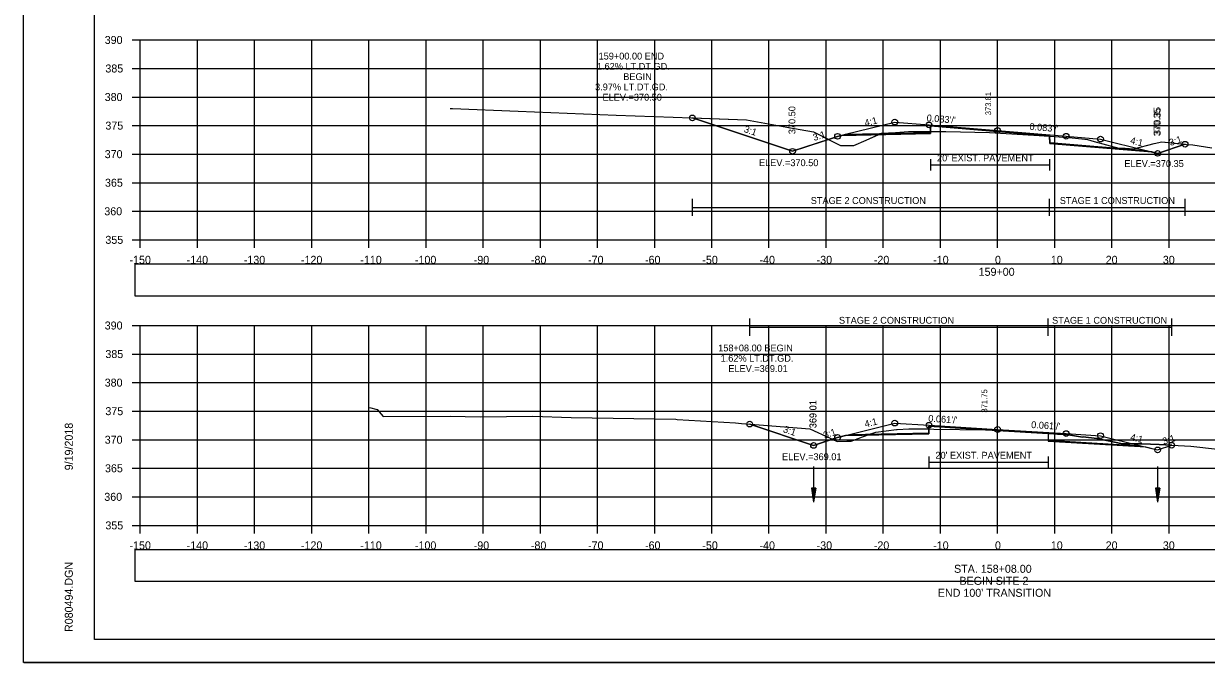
# Model space of a CAD drawing. Extents: x 1376273 to 1384221, y 378927 to 384592.
# Drawn here: x 1378054 to 1378261, y 379898.5 to 380010.3 of the extents above; entities that cross this region are included whole.
import ezdxf

# ---------------------------------------------------------------- set-up
doc = ezdxf.new("R2010")
doc.units = 0
for name, color, linetype in [('R_Alt Surface', 7, 'Continuous'), ('R_Axis', 7, 'Continuous'), ('R_Axis Annot', 7, 'Continuous'), ('R_Border', 7, 'Continuous'), ('R_Border Notes', 7, 'Continuous'), ('R_Contours', 7, 'Continuous'), ('R_Dimension', 7, 'Continuous'), ('R_Exist Surface', 7, 'Continuous'), ('R_Fin Surface', 7, 'Continuous'), ('R_Grid', 7, 'Continuous'), ('R_No Plot', 7, 'Continuous'), ('R_Water', 7, 'Continuous'), ('R_Xsect Elev', 7, 'Continuous'), ('R_Xsect Slope', 7, 'Continuous'), ('T_Detection Zones', 7, 'Continuous')]:
    doc.layers.add(name, color=color, linetype=linetype)

msp = doc.modelspace()

# ---------------------------------------------------------------- linework, layer by layer
at = {"layer": 'R_Alt Surface'}
for points in [[(1378197.86, 379990.96), (1378212.7, 379991.25), (1378212.71, 379992.42), (1378224.46, 379991.45), (1378233.56, 379990.69), (1378233.57, 379989.52), (1378250.43, 379988.13)], [(1378212.72, 379986.61), (1378212.72, 379984.61)], [(1378233.55, 379986.61), (1378233.55, 379984.61)], [(1378212.72, 379985.61), (1378233.55, 379985.61)], [(1378198.56, 379938.41), (1378212.42, 379938.69), (1378212.43, 379939.86), (1378224.46, 379939.12), (1378233.28, 379938.58), (1378233.29, 379937.42), (1378249.51, 379936.43)], [(1378212.43, 379934.55), (1378212.43, 379932.55)], [(1378233.28, 379934.55), (1378233.28, 379932.55)], [(1378212.43, 379933.55), (1378233.28, 379933.55)]]:
    msp.add_lwpolyline(points, dxfattribs=at)
at = {"layer": 'R_Axis'}
for p, q in [((1378073.06, 380007.48), (1378074.46, 380007.48)), ((1378074.46, 379972.48), (1378074.46, 380007.48)), ((1378073.06, 380002.48), (1378074.46, 380002.48)), ((1378073.06, 379997.48), (1378074.46, 379997.48)), ((1378073.06, 379992.48), (1378074.46, 379992.48)), ((1378073.06, 379987.48), (1378074.46, 379987.48)), ((1378073.06, 379982.48), (1378074.46, 379982.48)), ((1378073.06, 379977.48), (1378074.46, 379977.48)), ((1378073.06, 379972.48), (1378074.46, 379972.48)), ((1378074.46, 379972.48), (1378374.46, 379972.48)), ((1378074.46, 379971.08), (1378074.46, 379972.48)), ((1378084.46, 379971.08), (1378084.46, 379972.48)), ((1378094.46, 379971.08), (1378094.46, 379972.48)), ((1378104.46, 379971.08), (1378104.46, 379972.48)), ((1378114.46, 379971.08), (1378114.46, 379972.48)), ((1378124.46, 379971.08), (1378124.46, 379972.48)), ((1378134.46, 379971.08), (1378134.46, 379972.48)), ((1378144.46, 379971.08), (1378144.46, 379972.48)), ((1378154.46, 379971.08), (1378154.46, 379972.48)), ((1378164.46, 379971.08), (1378164.46, 379972.48)), ((1378174.46, 379971.08), (1378174.46, 379972.48)), ((1378184.46, 379971.08), (1378184.46, 379972.48)), ((1378194.46, 379971.08), (1378194.46, 379972.48)), ((1378204.46, 379971.08), (1378204.46, 379972.48)), ((1378214.46, 379971.08), (1378214.46, 379972.48)), ((1378224.46, 379971.08), (1378224.46, 379972.48)), ((1378234.46, 379971.08), (1378234.46, 379972.48)), ((1378244.46, 379971.08), (1378244.46, 379972.48)), ((1378254.46, 379971.08), (1378254.46, 379972.48)), ((1378073.06, 379957.48), (1378074.46, 379957.48)), ((1378074.46, 379922.48), (1378074.46, 379957.48)), ((1378073.06, 379952.48), (1378074.46, 379952.48)), ((1378073.06, 379947.48), (1378074.46, 379947.48)), ((1378073.06, 379942.48), (1378074.46, 379942.48)), ((1378073.06, 379937.48), (1378074.46, 379937.48)), ((1378073.06, 379932.48), (1378074.46, 379932.48)), ((1378073.06, 379927.48), (1378074.46, 379927.48)), ((1378073.06, 379922.48), (1378074.46, 379922.48)), ((1378074.46, 379922.48), (1378374.46, 379922.48)), ((1378074.46, 379921.08), (1378074.46, 379922.48)), ((1378084.46, 379921.08), (1378084.46, 379922.48)), ((1378094.46, 379921.08), (1378094.46, 379922.48)), ((1378104.46, 379921.08), (1378104.46, 379922.48)), ((1378114.46, 379921.08), (1378114.46, 379922.48)), ((1378124.46, 379921.08), (1378124.46, 379922.48)), ((1378134.46, 379921.08), (1378134.46, 379922.48)), ((1378144.46, 379921.08), (1378144.46, 379922.48)), ((1378154.46, 379921.08), (1378154.46, 379922.48)), ((1378164.46, 379921.08), (1378164.46, 379922.48)), ((1378174.46, 379921.08), (1378174.46, 379922.48)), ((1378184.46, 379921.08), (1378184.46, 379922.48)), ((1378194.46, 379921.08), (1378194.46, 379922.48)), ((1378204.46, 379921.08), (1378204.46, 379922.48)), ((1378214.46, 379921.08), (1378214.46, 379922.48)), ((1378224.46, 379921.08), (1378224.46, 379922.48)), ((1378234.46, 379921.08), (1378234.46, 379922.48)), ((1378244.46, 379921.08), (1378244.46, 379922.48)), ((1378254.46, 379921.08), (1378254.46, 379922.48))]:
    msp.add_line(p, q, dxfattribs=at)
at = {"layer": 'R_Axis Annot'}
for points in [[(1378073.48, 379962.7), (1378375.28, 379962.7), (1378375.28, 379968.23), (1378073.48, 379968.23)], [(1378073.48, 379912.7), (1378375.28, 379912.7), (1378375.28, 379918.22), (1378073.48, 379918.22)]]:
    msp.add_lwpolyline(points, close=True, dxfattribs=at)
at = {"layer": 'R_Border'}
for p, q in [((1378066.46, 379902.48), (1378066.46, 380107.94)), ((1378066.46, 379902.48), (1378066.46, 379902.48)), ((1378382.64, 379902.48), (1378066.46, 379902.48))]:
    msp.add_line(p, q, dxfattribs=at)
at = {"layer": 'R_Contours'}
msp.add_lwpolyline([(1378233.56, 379990.63), (1378234.56, 379990.57), (1378236.59, 379990.41), (1378237.52, 379990.35), (1378239.71, 379990.1), (1378240.21, 379990.05), (1378241.38, 379989.7), (1378245.7, 379988.53), (1378246.78, 379988.53), (1378248.31, 379988.41), (1378251.84, 379989.37), (1378253.21, 379989.65), (1378257.26, 379989.22), (1378252.46, 379987.62), (1378251.43, 379987.88), (1378233.57, 379989.36)], close=True, dxfattribs=at)
at = {"layer": 'R_Dimension'}
for p, q in [((1378171.05, 379976.66), (1378171.05, 379979.66)), ((1378233.55, 379976.66), (1378233.55, 379979.66)), ((1378257.26, 379976.66), (1378257.26, 379979.66)), ((1378171.05, 379978.16), (1378257.26, 379978.16)), ((1378181.08, 379955.69), (1378181.08, 379958.69)), ((1378181.08, 379957.19), (1378254.92, 379957.19)), ((1378233.29, 379955.69), (1378233.29, 379958.69)), ((1378254.92, 379955.69), (1378254.92, 379958.69))]:
    msp.add_line(p, q, dxfattribs=at)
at = {"layer": 'R_Exist Surface'}
for points in [[(1378128.69, 379995.5), (1378129.08, 379995.48), (1378140.6, 379995), (1378157.72, 379994.28), (1378167.68, 379993.93), (1378180.52, 379993.52), (1378187.59, 379992.2), (1378192.23, 379991.37), (1378193.31, 379990.85), (1378196.99, 379988.99), (1378197.74, 379988.98), (1378199.29, 379988.98), (1378201.46, 379989.93), (1378204.17, 379991.14), (1378206.57, 379991.3), (1378208.87, 379991.47), (1378210.79, 379991.47), (1378211.71, 379991.47), (1378215.39, 379991.42), (1378223.02, 379991.29), (1378230.77, 379990.79), (1378234.56, 379990.57), (1378236.59, 379990.41), (1378237.52, 379990.35), (1378239.71, 379990.1), (1378240.21, 379990.05), (1378241.38, 379989.7), (1378245.7, 379988.53), (1378246.78, 379988.53), (1378248.31, 379988.41), (1378251.84, 379989.37), (1378253.21, 379989.65), (1378257.52, 379989.19), (1378258.61, 379989.11), (1378261.92, 379988.61)], [(1378114.57, 379943.1), (1378115.93, 379942.75), (1378116.96, 379941.55), (1378128.68, 379941.62), (1378133.95, 379941.5), (1378143.14, 379941.63), (1378149.84, 379941.39), (1378168.17, 379941.06), (1378168.4, 379941.05), (1378178.62, 379940.43), (1378179.65, 379940.35), (1378182.75, 379940.07), (1378191.59, 379939.37), (1378195.15, 379937.78), (1378196.38, 379937.16), (1378198.06, 379937.23), (1378198.85, 379937.24), (1378200.85, 379938.01), (1378203.13, 379938.83), (1378206.78, 379939.27), (1378206.86, 379939.27), (1378206.87, 379939.28), (1378208.93, 379939.37), (1378209.4, 379939.37), (1378211.43, 379939.38), (1378213.32, 379939.34), (1378222.35, 379939.23), (1378224.96, 379939.07), (1378234.28, 379938.52), (1378234.93, 379938.48), (1378236.89, 379938.35), (1378239.29, 379937.94), (1378239.42, 379937.99), (1378241.81, 379937.72), (1378246.29, 379936.74), (1378247.52, 379936.76), (1378249.71, 379936.78), (1378252.7, 379936.62), (1378258.28, 379936.34), (1378262.91, 379935.82)]]:
    msp.add_lwpolyline(points, dxfattribs=at)
at = {"layer": 'R_Fin Surface'}
for points in [[(1378171.05, 379993.82), (1378188.58, 379987.98), (1378196.46, 379990.6), (1378197.86, 379990.96), (1378206.46, 379993.1), (1378212.46, 379992.61), (1378224.46, 379991.61), (1378236.46, 379990.62), (1378242.46, 379990.12), (1378250.43, 379988.13), (1378252.46, 379987.62), (1378257.26, 379989.22)], [(1378181.08, 379940.22), (1378192.27, 379936.49), (1378196.46, 379937.89), (1378198.56, 379938.41), (1378206.46, 379940.39), (1378212.46, 379940.02), (1378224.46, 379939.29), (1378236.46, 379938.56), (1378242.46, 379938.19), (1378249.51, 379936.43), (1378252.46, 379935.69), (1378254.92, 379936.51)]]:
    msp.add_lwpolyline(points, dxfattribs=at)
at = {"layer": 'R_Grid'}
for p, q in [((1378074.46, 380007.48), (1378374.46, 380007.48)), ((1378074.46, 379972.48), (1378074.46, 380007.48)), ((1378084.46, 379972.48), (1378084.46, 380007.48)), ((1378094.46, 379972.48), (1378094.46, 380007.48)), ((1378104.46, 379972.48), (1378104.46, 380007.48)), ((1378114.46, 379972.48), (1378114.46, 380007.48)), ((1378124.46, 379972.48), (1378124.46, 380007.48)), ((1378134.46, 379972.48), (1378134.46, 380007.48)), ((1378144.46, 379972.48), (1378144.46, 380007.48)), ((1378154.46, 379972.48), (1378154.46, 380007.48)), ((1378164.46, 379972.48), (1378164.46, 380007.48)), ((1378174.46, 379972.48), (1378174.46, 380007.48)), ((1378184.46, 379972.48), (1378184.46, 380007.48)), ((1378194.46, 379972.48), (1378194.46, 380007.48)), ((1378204.46, 379972.48), (1378204.46, 380007.48)), ((1378214.46, 379972.48), (1378214.46, 380007.48)), ((1378224.46, 379972.48), (1378224.46, 380007.48)), ((1378234.46, 379972.48), (1378234.46, 380007.48)), ((1378244.46, 379972.48), (1378244.46, 380007.48)), ((1378254.46, 379972.48), (1378254.46, 380007.48)), ((1378074.46, 380002.48), (1378374.46, 380002.48)), ((1378074.46, 379997.48), (1378374.46, 379997.48)), ((1378074.46, 379992.48), (1378374.46, 379992.48)), ((1378074.46, 379987.48), (1378374.46, 379987.48)), ((1378074.46, 379982.48), (1378374.46, 379982.48)), ((1378074.46, 379977.48), (1378374.46, 379977.48)), ((1378074.46, 379972.48), (1378374.46, 379972.48)), ((1378074.46, 379957.48), (1378374.46, 379957.48)), ((1378074.46, 379922.48), (1378074.46, 379957.48)), ((1378084.46, 379922.48), (1378084.46, 379957.48)), ((1378094.46, 379922.48), (1378094.46, 379957.48)), ((1378104.46, 379922.48), (1378104.46, 379957.48)), ((1378114.46, 379922.48), (1378114.46, 379957.48)), ((1378124.46, 379922.48), (1378124.46, 379957.48)), ((1378134.46, 379922.48), (1378134.46, 379957.48)), ((1378144.46, 379922.48), (1378144.46, 379957.48)), ((1378154.46, 379922.48), (1378154.46, 379957.48)), ((1378164.46, 379922.48), (1378164.46, 379957.48)), ((1378174.46, 379922.48), (1378174.46, 379957.48)), ((1378184.46, 379922.48), (1378184.46, 379957.48)), ((1378194.46, 379922.48), (1378194.46, 379957.48)), ((1378204.46, 379922.48), (1378204.46, 379957.48)), ((1378214.46, 379922.48), (1378214.46, 379957.48)), ((1378224.46, 379922.48), (1378224.46, 379957.48)), ((1378234.46, 379922.48), (1378234.46, 379957.48)), ((1378244.46, 379922.48), (1378244.46, 379957.48)), ((1378254.46, 379922.48), (1378254.46, 379957.48)), ((1378074.46, 379952.48), (1378374.46, 379952.48)), ((1378074.46, 379947.48), (1378374.46, 379947.48)), ((1378074.46, 379942.48), (1378374.46, 379942.48)), ((1378074.46, 379937.48), (1378374.46, 379937.48)), ((1378074.46, 379932.48), (1378374.46, 379932.48)), ((1378074.46, 379927.48), (1378374.46, 379927.48)), ((1378074.46, 379922.48), (1378374.46, 379922.48))]:
    msp.add_line(p, q, dxfattribs=at)
at = {"layer": 'R_No Plot'}
msp.add_line((1378054.06, 379898.5), (1378387.39, 379898.5), dxfattribs=at)
for points in [[(1378054.05, 380111.83), (1378387.39, 380111.83), (1378387.39, 379898.5), (1378054.05, 379898.5)], [(1378300.38, 380107.94), (1378300.38, 380098.06), (1378336.11, 380098.06), (1378336.11, 380095.14), (1378359.31, 380095.14), (1378359.31, 380070.81), (1378382.64, 380070.81), (1378382.64, 379902.48), (1378066.46, 379902.48), (1378066.46, 380107.94)]]:
    msp.add_lwpolyline(points, close=True, dxfattribs=at)
for points in [[(1378197.13, 379990.77), (1378212.7, 379991.09), (1378212.72, 379992.42), (1378224.46, 379991.45), (1378233.55, 379990.69), (1378233.57, 379989.36), (1378251.43, 379987.88)], [(1378197.83, 379938.23), (1378212.42, 379938.52), (1378212.43, 379939.86), (1378224.46, 379939.12), (1378233.28, 379938.58), (1378233.29, 379937.25), (1378250.39, 379936.21)]]:
    msp.add_lwpolyline(points, dxfattribs=at)
for centre in [(1378171.05, 379993.82), (1378206.46, 379993.1), (1378212.46, 379992.61), (1378224.46, 379991.61), (1378196.46, 379990.6), (1378236.46, 379990.62), (1378242.46, 379990.12), (1378188.58, 379987.98), (1378188.58, 379987.98), (1378252.46, 379987.62), (1378257.26, 379989.22), (1378181.08, 379940.22), (1378206.46, 379940.39), (1378212.46, 379940.02), (1378196.46, 379937.89), (1378224.46, 379939.29), (1378236.46, 379938.56), (1378242.46, 379938.19), (1378192.27, 379936.49), (1378192.27, 379936.49), (1378252.46, 379935.69), (1378254.92, 379936.51)]:
    msp.add_circle(centre, 0.5, dxfattribs=at)
at = {"layer": 'R_Water'}
for p, q in [((1378192.27, 379932.77), (1378192.27, 379926.52)), ((1378252.46, 379932.77), (1378252.46, 379926.52)), ((1378191.89, 379929.02), (1378192.27, 379926.52)), ((1378192.64, 379929.02), (1378191.89, 379929.02)), ((1378191.96, 379929.02), (1378192.27, 379926.94)), ((1378192.02, 379929.02), (1378192.27, 379927.37)), ((1378192.08, 379929.02), (1378192.27, 379927.78)), ((1378192.15, 379929.02), (1378192.27, 379928.21)), ((1378192.21, 379929.02), (1378192.27, 379928.62)), ((1378192.64, 379929.02), (1378192.27, 379926.52)), ((1378192.39, 379929.02), (1378192.27, 379928.21)), ((1378192.52, 379929.02), (1378192.27, 379927.37)), ((1378192.58, 379929.02), (1378192.27, 379926.94)), ((1378192.45, 379929.02), (1378192.27, 379927.78)), ((1378192.33, 379929.02), (1378192.27, 379928.62)), ((1378252.08, 379929.02), (1378252.46, 379926.52)), ((1378252.83, 379929.02), (1378252.08, 379929.02)), ((1378252.14, 379929.02), (1378252.46, 379926.94)), ((1378252.21, 379929.02), (1378252.46, 379927.37)), ((1378252.27, 379929.02), (1378252.46, 379927.78)), ((1378252.33, 379929.02), (1378252.46, 379928.21)), ((1378252.4, 379929.02), (1378252.46, 379928.62)), ((1378252.83, 379929.02), (1378252.46, 379926.52)), ((1378252.58, 379929.02), (1378252.46, 379928.21)), ((1378252.71, 379929.02), (1378252.46, 379927.37)), ((1378252.77, 379929.02), (1378252.46, 379926.94)), ((1378252.64, 379929.02), (1378252.46, 379927.78)), ((1378252.52, 379929.02), (1378252.46, 379928.62))]:
    msp.add_line(p, q, dxfattribs=at)
at = {"layer": 'T_Detection Zones'}
for p, q in [((1378201.68, 379938.31), (1378197.83, 379938.23)), ((1378233.28, 379938.58), (1378233.29, 379937.25)), ((1378233.29, 379937.25), (1378250.39, 379936.21))]:
    msp.add_line(p, q, dxfattribs=at)
for points in [[(1378171.05, 379993.82), (1378180.52, 379993.52), (1378187.59, 379992.2), (1378192.23, 379991.37), (1378193.31, 379990.85), (1378194.85, 379990.07), (1378188.58, 379987.98)], [(1378212.71, 379991.46), (1378215.39, 379991.42), (1378223.02, 379991.29), (1378230.77, 379990.79), (1378233.56, 379990.63), (1378233.55, 379990.69), (1378224.46, 379991.45), (1378212.72, 379992.42)], [(1378194.85, 379990.07), (1378196.99, 379988.99), (1378197.74, 379988.98), (1378199.29, 379988.98), (1378201.46, 379989.93), (1378203.65, 379990.9), (1378197.14, 379990.77), (1378196.46, 379990.6)], [(1378203.65, 379990.9), (1378204.17, 379991.14), (1378206.57, 379991.3), (1378208.87, 379991.47), (1378210.79, 379991.47), (1378211.71, 379991.47), (1378212.71, 379991.46), (1378212.7, 379991.09)], [(1378181.08, 379940.22), (1378182.75, 379940.07), (1378191.59, 379939.37), (1378195.15, 379937.78), (1378195.54, 379937.58), (1378192.27, 379936.49)], [(1378201.68, 379938.31), (1378203.13, 379938.83), (1378206.78, 379939.27), (1378206.86, 379939.27), (1378206.87, 379939.28), (1378208.93, 379939.37), (1378209.4, 379939.37), (1378211.43, 379939.38), (1378212.42, 379939.36), (1378212.42, 379938.52)], [(1378212.42, 379939.36), (1378213.32, 379939.34), (1378222.35, 379939.23), (1378224.96, 379939.07), (1378233.28, 379938.58), (1378233.28, 379938.58), (1378224.46, 379939.12), (1378212.43, 379939.86)]]:
    msp.add_lwpolyline(points, close=True, dxfattribs=at)
for points in [[(1378195.54, 379937.58), (1378196.38, 379937.16), (1378198.06, 379937.23), (1378198.85, 379937.24), (1378200.85, 379938.01), (1378201.68, 379938.31)], [(1378197.83, 379938.23), (1378196.46, 379937.89), (1378195.54, 379937.58)], [(1378197.83, 379938.23), (1378197.83, 379938.23)], [(1378254.92, 379936.51), (1378252.7, 379936.62), (1378249.71, 379936.78), (1378248.17, 379936.76), (1378247.52, 379936.76), (1378246.29, 379936.74), (1378241.81, 379937.72), (1378239.42, 379937.99), (1378239.29, 379937.94), (1378236.89, 379938.35), (1378234.93, 379938.48), (1378234.28, 379938.52), (1378233.28, 379938.58)], [(1378250.39, 379936.21), (1378252.46, 379935.69), (1378254.92, 379936.51)], [(1378250.39, 379936.21), (1378250.39, 379936.21)]]:
    msp.add_lwpolyline(points, dxfattribs=at)

# ---------------------------------------------------------------- texts
at = {"layer": 'R_Alt Surface'}
for p in [(1378213.86, 379986.22), (1378213.58, 379934.16)]:
    msp.add_text("20' EXIST. PAVEMENT", height=1.2, dxfattribs=at).set_placement(p)
at = {"layer": 'R_Axis Annot'}
for s, p in [('390', (1378068.23, 380006.78)), ('385', (1378068.35, 380001.78)), ('380', (1378068.23, 379996.78)), ('375', (1378068.35, 379991.78)), ('370', (1378068.23, 379986.78)), ('365', (1378068.28, 379981.78)), ('360', (1378068.16, 379976.78)), ('355', (1378068.35, 379971.78)), ('-150', (1378072.57, 379968.28)), ('-140', (1378082.57, 379968.28)), ('-130', (1378092.57, 379968.28)), ('-120', (1378102.57, 379968.28)), ('-110', (1378112.96, 379968.28)), ('-100', (1378122.51, 379968.28)), ('-90', (1378132.8, 379968.28)), ('-80', (1378142.8, 379968.28)), ('-70', (1378152.8, 379968.28)), ('-60', (1378162.77, 379968.28)), ('-50', (1378172.8, 379968.28)), ('-40', (1378182.8, 379968.28)), ('-30', (1378192.8, 379968.28)), ('-20', (1378202.8, 379968.28)), ('-10', (1378213.19, 379968.28)), ('0', (1378224, 379968.28)), ('10', (1378233.77, 379968.28)), ('20', (1378243.37, 379968.28)), ('30', (1378253.37, 379968.28)), ('159+00', (1378221.14, 379966.18)), ('390', (1378068.23, 379956.78)), ('385', (1378068.35, 379951.78)), ('380', (1378068.23, 379946.78)), ('375', (1378068.35, 379941.78)), ('370', (1378068.23, 379936.78)), ('365', (1378068.28, 379931.78)), ('360', (1378068.16, 379926.78)), ('355', (1378068.35, 379921.78)), ('-150', (1378072.57, 379918.28)), ('-140', (1378082.57, 379918.28)), ('-130', (1378092.57, 379918.28)), ('-120', (1378102.57, 379918.28)), ('-110', (1378112.96, 379918.28)), ('-100', (1378122.51, 379918.28)), ('-90', (1378132.8, 379918.28)), ('-80', (1378142.8, 379918.28)), ('-70', (1378152.8, 379918.28)), ('-60', (1378162.77, 379918.28)), ('-50', (1378172.8, 379918.28)), ('-40', (1378182.8, 379918.28)), ('-30', (1378192.8, 379918.28)), ('-20', (1378202.8, 379918.28)), ('-10', (1378213.19, 379918.28)), ('0', (1378224, 379918.28)), ('10', (1378233.77, 379918.28)), ('20', (1378243.37, 379918.28)), ('30', (1378253.37, 379918.28)), ('STA. 158+08.00', (1378216.84, 379914.18)), ('BEGIN SITE 2', (1378217.78, 379912.08)), ("END 100' TRANSITION", (1378214, 379909.98))]:
    msp.add_text(s, height=1.4, dxfattribs=at).set_placement(p)
at = {"layer": 'R_Border'}
for s, p in [('9/19/2018', (1378062.65, 379932.12)), ('R080494.DGN', (1378062.65, 379903.81))]:
    msp.add_text(s, height=1.4, rotation=90, dxfattribs=at).set_placement(p)
at = {"layer": 'R_Border Notes'}
for s, p in [('ELEV.=370.50', (1378182.71, 379985.38)), ('ELEV.=370.35', (1378246.64, 379985.23)), ('ELEV.=369.01', (1378186.75, 379933.9))]:
    msp.add_text(s, height=1.2, dxfattribs=at).set_placement(p)
at = {"layer": 'R_Dimension'}
for s, p in [('STAGE 2 CONSTRUCTION', (1378191.77, 379978.76)), ('STAGE 1 CONSTRUCTION', (1378235.34, 379978.76)), ('STAGE 2 CONSTRUCTION', (1378196.7, 379957.79)), ('STAGE 1 CONSTRUCTION', (1378233.99, 379957.79))]:
    msp.add_text(s, height=1.2, dxfattribs=at).set_placement(p)
at = {"layer": 'R_No Plot'}
for s, p in [('370.50', (1378189.08, 379990.98)), ('370.35', (1378252.96, 379990.83)), ('369.01', (1378192.74, 379939.5))]:
    msp.add_text(s, height=1.2, rotation=90, dxfattribs=at).set_placement(p)
at = {"layer": 'R_Xsect Elev'}
for s, height, rotation, p in [('159+00.00 END', 1.2, 360, (1378154.64, 380004.05)), ('1.62% LT.DT.GD.', 1.2, 360, (1378154.35, 380002.25)), ('BEGIN', 1.2, 360, (1378158.96, 380000.45)), ('3.97% LT.DT.GD.', 1.2, 360, (1378154.03, 379998.65)), ('373.81', 1, 90, (1378223.32, 379994.29)), ('ELEV.=370.50', 1.2, 360, (1378155.33, 379996.85)), ('370.50', 1.2, 90, (1378189.08, 379990.98)), ('370.35', 1.2, 90, (1378252.96, 379990.62)), ('158+08.00 BEGIN', 1.2, 360, (1378175.57, 379952.94)), ('1.62% LT.DT.GD.', 1.2, 360, (1378175.99, 379951.14)), ('ELEV.=369.01', 1.2, 360, (1378177.34, 379949.34)), ('369.01', 1.2, 90, (1378192.77, 379939.49)), ('371.75', 1, 90, (1378222.65, 379942.23))]:
    msp.add_text(s, height=height, rotation=rotation, dxfattribs=at).set_placement(p)
at = {"layer": 'R_Xsect Slope'}
for s, rotation, p in [('4:1', 14.0362, (1378201.34, 379992.34)), ("0.083'/'", 355.2607, (1378212, 379993.25)), ('3:1', 341.5651, (1378179.98, 379991.38)), ("0.083'/'", 355.2607, (1378230, 379991.75)), ('3:1', 18.4349, (1378192.36, 379989.77)), ('4:1', 345.9638, (1378247.58, 379989.36)), ('3:1', 18.4349, (1378254.7, 379988.9)), ('4:1', 14.0362, (1378201.34, 379939.62)), ("0.061'/'", 356.5092, (1378212.3, 379940.63)), ("0.061'/'", 356.5092, (1378230.3, 379939.53)), ('3:1', 341.5651, (1378186.83, 379938.83)), ('3:1', 18.4349, (1378194.2, 379937.66)), ('4:1', 345.9638, (1378247.58, 379937.43)), ('3:1', 18.4349, (1378253.53, 379936.58))]:
    msp.add_text(s, height=1.2, rotation=rotation, dxfattribs=at).set_placement(p)

doc.saveas('drawing.dxf')
